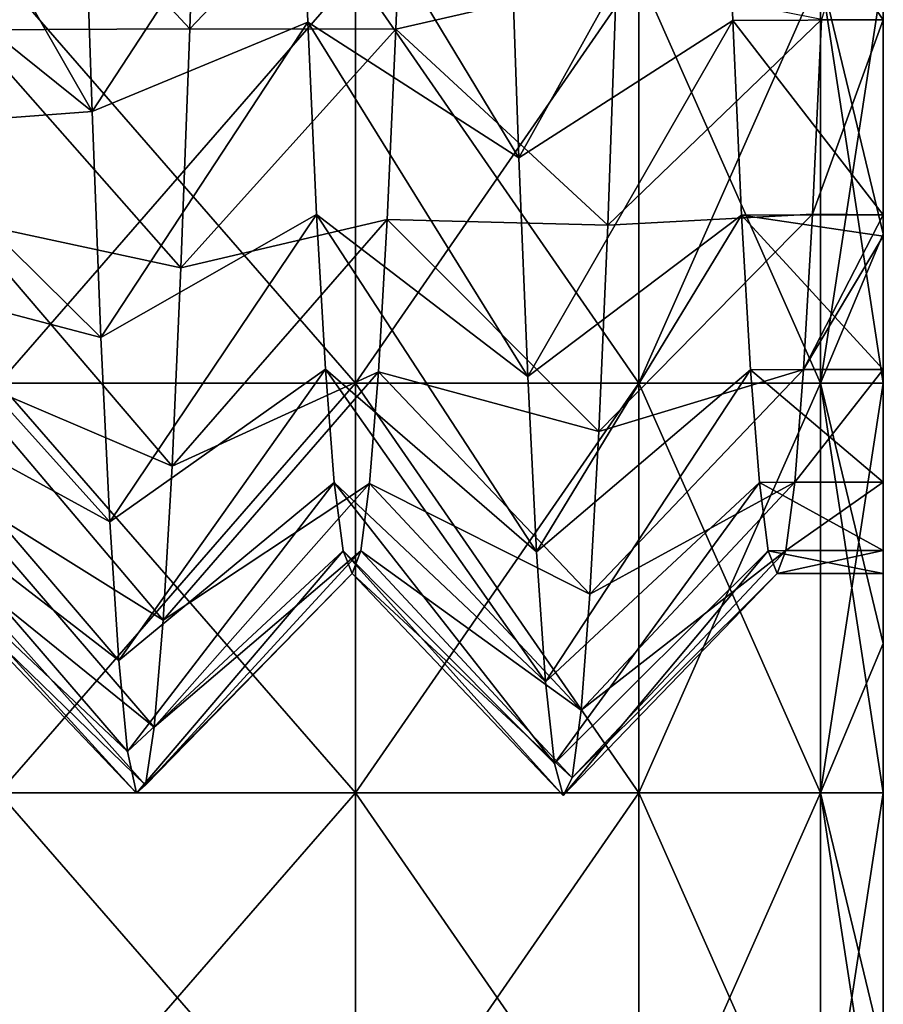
# Model space of a CAD drawing. Header units: inches. Extents: x -4.75 to 4.5, y 0 to 1.88.
# Tile 395 of 462: x 4.33 to 4.5, y 0.33 to 0.52. Entities that reach past the tile are written whole.
import ezdxf

# ---------------------------------------------------------------- set-up
doc = ezdxf.new("R2010")
doc.units = ezdxf.units.IN
doc.header["$LTSCALE"] = 101.851852
doc.header["$MEASUREMENT"] = 0
for name, color, linetype in [('3', 7, 'CONTINUOUS'), ('36', 7, 'CONTINUOUS'), ('37', 7, 'CONTINUOUS'), ('6', 7, 'CONTINUOUS'), ('78', 7, 'CONTINUOUS'), ('79', 7, 'CONTINUOUS')]:
    doc.layers.add(name, color=color, linetype=linetype)

msp = doc.modelspace()

# ---------------------------------------------------------------- linework, layer by layer
at = {"layer": '3', "color": 13, "linetype": 'Continuous', "true_color": 0xd67263}
for points in [[(4.4982, 0.56048, -0.92373), (4.4982, 0.56048, -0.84746), (4.4982, 0.4804, -0.92083), (4.4982, 0.56048, -0.92373)], [(4.4982, 0.5313, -1), (4.4982, 0.56048, -0.92373), (4.4982, 0.4804, -1), (4.4982, 0.5313, -1)], [(4.4982, 0.4804, -1), (4.4982, 0.56048, -0.92373), (4.4982, 0.4804, -0.92083), (4.4982, 0.4804, -1)], [(4.4982, 0.56048, -0.84746), (4.4982, 0.56048, -0.7712), (4.4982, 0.4804, -0.84166), (4.4982, 0.56048, -0.84746)], [(4.4982, 0.4804, -0.92083), (4.4982, 0.56048, -0.84746), (4.4982, 0.4804, -0.84166), (4.4982, 0.4804, -0.92083)], [(4.4982, 0.56048, -0.7712), (4.4982, 0.56048, -0.69493), (4.4982, 0.4804, -0.76249), (4.4982, 0.56048, -0.7712)], [(4.4982, 0.4804, -0.84166), (4.4982, 0.56048, -0.7712), (4.4982, 0.4804, -0.76249), (4.4982, 0.4804, -0.84166)], [(4.4982, 0.56048, -0.69493), (4.4982, 0.56048, -0.61866), (4.4982, 0.4804, -0.68332), (4.4982, 0.56048, -0.69493)], [(4.4982, 0.4804, -0.76249), (4.4982, 0.56048, -0.69493), (4.4982, 0.4804, -0.68332), (4.4982, 0.4804, -0.76249)], [(4.4982, 0.56048, -0.61866), (4.4982, 0.56048, -0.54239), (4.4982, 0.4804, -0.60415), (4.4982, 0.56048, -0.61866)], [(4.4982, 0.4804, -0.68332), (4.4982, 0.56048, -0.61866), (4.4982, 0.4804, -0.60415), (4.4982, 0.4804, -0.68332)], [(4.4982, 0.56048, -0.54239), (4.4982, 0.56048, -0.46612), (4.4982, 0.4804, -0.52498), (4.4982, 0.56048, -0.54239)], [(4.4982, 0.4804, -0.60415), (4.4982, 0.56048, -0.54239), (4.4982, 0.4804, -0.52498), (4.4982, 0.4804, -0.60415)], [(4.4982, 0.56048, -0.46612), (4.4982, 0.56048, -0.38986), (4.4982, 0.4804, -0.44581), (4.4982, 0.56048, -0.46612)], [(4.4982, 0.4804, -0.52498), (4.4982, 0.56048, -0.46612), (4.4982, 0.4804, -0.44581), (4.4982, 0.4804, -0.52498)], [(4.4982, 0.56048, -0.38986), (4.4982, 0.56048, -0.31359), (4.4982, 0.4804, -0.36664), (4.4982, 0.56048, -0.38986)], [(4.4982, 0.4804, -0.44581), (4.4982, 0.56048, -0.38986), (4.4982, 0.4804, -0.36664), (4.4982, 0.4804, -0.44581)], [(4.4982, 0.56048, -0.31359), (4.4982, 0.56002, -0.23767), (4.4982, 0.4804, -0.28747), (4.4982, 0.56048, -0.31359)], [(4.4982, 0.4804, -0.36664), (4.4982, 0.56048, -0.31359), (4.4982, 0.4804, -0.28747), (4.4982, 0.4804, -0.36664)], [(4.4982, 0.4804, 0.92239), (4.4982, 0.4804, 0.84478), (4.4982, 0.56048, 0.85352), (4.4982, 0.4804, 0.92239)], [(4.4982, 0.4804, 0.92239), (4.4982, 0.56048, 0.85352), (4.4982, 0.56048, 0.92676), (4.4982, 0.4804, 0.92239)], [(4.4982, 0.4804, 0.92239), (4.4982, 0.56048, 0.92676), (4.4982, 0.56048, 1), (4.4982, 0.4804, 0.92239)], [(4.4982, 0.4804, 0.92239), (4.4982, 0.56048, 1), (4.4982, 0.5313, 1), (4.4982, 0.4804, 0.92239)], [(4.4982, 0.4804, 0.84478), (4.4982, 0.4804, 0.76717), (4.4982, 0.56048, 0.78028), (4.4982, 0.4804, 0.84478)], [(4.4982, 0.4804, 0.84478), (4.4982, 0.56048, 0.78028), (4.4982, 0.56048, 0.85352), (4.4982, 0.4804, 0.84478)], [(4.4982, 0.4804, 0.76717), (4.4982, 0.4804, 0.68957), (4.4982, 0.56048, 0.70704), (4.4982, 0.4804, 0.76717)], [(4.4982, 0.4804, 0.76717), (4.4982, 0.56048, 0.70704), (4.4982, 0.56048, 0.78028), (4.4982, 0.4804, 0.76717)], [(4.4982, 0.4804, 0.68957), (4.4982, 0.4804, 0.61196), (4.4982, 0.56048, 0.6338), (4.4982, 0.4804, 0.68957)], [(4.4982, 0.4804, 0.68957), (4.4982, 0.56048, 0.6338), (4.4982, 0.56048, 0.70704), (4.4982, 0.4804, 0.68957)], [(4.4982, 0.4804, 0.61196), (4.4982, 0.4804, 0.53435), (4.4982, 0.56048, 0.56056), (4.4982, 0.4804, 0.61196)], [(4.4982, 0.4804, 0.61196), (4.4982, 0.56048, 0.56056), (4.4982, 0.56048, 0.6338), (4.4982, 0.4804, 0.61196)], [(4.4982, 0.4804, 0.53435), (4.4982, 0.56002, 0.48767), (4.4982, 0.56048, 0.56056), (4.4982, 0.4804, 0.53435)], [(4.4982, 0.4804, -0.28747), (4.4982, 0.56002, -0.23767), (4.4982, 0.4804, -0.2083), (4.4982, 0.4804, -0.28747)], [(4.4982, 0.4804, -0.2083), (4.4982, 0.56002, -0.23767), (4.4982, 0.52222, -0.19373), (4.4982, 0.4804, -0.2083)], [(4.4982, 0.4804, 0.53435), (4.4982, 0.4804, 0.45674), (4.4982, 0.56002, 0.48767), (4.4982, 0.4804, 0.53435)], [(4.4982, 0.56002, 0.48767), (4.4982, 0.4804, 0.45674), (4.4982, 0.52222, 0.44373), (4.4982, 0.56002, 0.48767)], [(4.4982, 0.4804, 1), (4.4982, 0.4804, 0.92239), (4.4982, 0.5313, 1), (4.4982, 0.4804, 1)], [(4.4982, 0.48412, -0.13667), (4.4982, 0.4804, -0.2083), (4.4982, 0.52222, -0.19373), (4.4982, 0.48412, -0.13667)], [(4.4982, 0.52222, 0.44373), (4.4982, 0.4804, 0.45674), (4.4982, 0.48412, 0.38667), (4.4982, 0.52222, 0.44373)], [(4.4982, 0.47995, -0.12932), (4.4982, 0.4804, -0.2083), (4.4982, 0.48412, -0.13667), (4.4982, 0.47995, -0.12932)], [(4.4982, 0.4804, 0.45674), (4.4982, 0.47995, 0.37932), (4.4982, 0.48412, 0.38667), (4.4982, 0.4804, 0.45674)], [(4.4982, 0.4804, -1), (4.4982, 0.4804, -0.92083), (4.4982, 0.45122, -1), (4.4982, 0.4804, -1)], [(4.4982, 0.4804, -0.92083), (4.4982, 0.4804, -0.84166), (4.4982, 0.40032, -0.84615), (4.4982, 0.4804, -0.92083)], [(4.4982, 0.45122, -1), (4.4982, 0.4804, -0.92083), (4.4982, 0.40032, -1), (4.4982, 0.45122, -1)], [(4.4982, 0.40032, -1), (4.4982, 0.4804, -0.92083), (4.4982, 0.40032, -0.92308), (4.4982, 0.40032, -1)], [(4.4982, 0.40032, -0.92308), (4.4982, 0.4804, -0.92083), (4.4982, 0.40032, -0.84615), (4.4982, 0.40032, -0.92308)], [(4.4982, 0.4804, -0.84166), (4.4982, 0.4804, -0.76249), (4.4982, 0.40032, -0.76923), (4.4982, 0.4804, -0.84166)], [(4.4982, 0.40032, -0.84615), (4.4982, 0.4804, -0.84166), (4.4982, 0.40032, -0.76923), (4.4982, 0.40032, -0.84615)], [(4.4982, 0.4804, -0.76249), (4.4982, 0.4804, -0.68332), (4.4982, 0.40032, -0.69231), (4.4982, 0.4804, -0.76249)], [(4.4982, 0.40032, -0.76923), (4.4982, 0.4804, -0.76249), (4.4982, 0.40032, -0.69231), (4.4982, 0.40032, -0.76923)], [(4.4982, 0.4804, -0.68332), (4.4982, 0.4804, -0.60415), (4.4982, 0.40032, -0.61538), (4.4982, 0.4804, -0.68332)], [(4.4982, 0.40032, -0.69231), (4.4982, 0.4804, -0.68332), (4.4982, 0.40032, -0.61538), (4.4982, 0.40032, -0.69231)], [(4.4982, 0.4804, -0.60415), (4.4982, 0.4804, -0.52498), (4.4982, 0.40032, -0.53846), (4.4982, 0.4804, -0.60415)], [(4.4982, 0.40032, -0.61538), (4.4982, 0.4804, -0.60415), (4.4982, 0.40032, -0.53846), (4.4982, 0.40032, -0.61538)], [(4.4982, 0.4804, -0.52498), (4.4982, 0.4804, -0.44581), (4.4982, 0.40032, -0.46154), (4.4982, 0.4804, -0.52498)], [(4.4982, 0.40032, -0.53846), (4.4982, 0.4804, -0.52498), (4.4982, 0.40032, -0.46154), (4.4982, 0.40032, -0.53846)], [(4.4982, 0.4804, -0.44581), (4.4982, 0.4804, -0.36664), (4.4982, 0.40032, -0.38462), (4.4982, 0.4804, -0.44581)], [(4.4982, 0.40032, -0.46154), (4.4982, 0.4804, -0.44581), (4.4982, 0.40032, -0.38462), (4.4982, 0.40032, -0.46154)], [(4.4982, 0.4804, -0.36664), (4.4982, 0.4804, -0.28747), (4.4982, 0.40032, -0.30769), (4.4982, 0.4804, -0.36664)], [(4.4982, 0.40032, -0.38462), (4.4982, 0.4804, -0.36664), (4.4982, 0.40032, -0.30769), (4.4982, 0.40032, -0.38462)], [(4.4982, 0.4804, -0.28747), (4.4982, 0.4804, -0.2083), (4.4982, 0.40032, -0.23077), (4.4982, 0.4804, -0.28747)], [(4.4982, 0.40032, -0.30769), (4.4982, 0.4804, -0.28747), (4.4982, 0.40032, -0.23077), (4.4982, 0.40032, -0.30769)], [(4.4982, 0.4804, -0.2083), (4.4982, 0.47995, -0.12932), (4.4982, 0.40032, -0.15385), (4.4982, 0.4804, -0.2083)], [(4.4982, 0.40032, -0.23077), (4.4982, 0.4804, -0.2083), (4.4982, 0.40032, -0.15385), (4.4982, 0.40032, -0.23077)], [(4.4982, 0.40032, 0.46154), (4.4982, 0.40032, 0.38462), (4.4982, 0.4804, 0.45674), (4.4982, 0.40032, 0.46154)], [(4.4982, 0.4804, 0.45674), (4.4982, 0.40032, 0.38462), (4.4982, 0.47995, 0.37932), (4.4982, 0.4804, 0.45674)], [(4.4982, 0.40032, 0.53846), (4.4982, 0.40032, 0.46154), (4.4982, 0.4804, 0.53435), (4.4982, 0.40032, 0.53846)], [(4.4982, 0.4804, 0.53435), (4.4982, 0.40032, 0.46154), (4.4982, 0.4804, 0.45674), (4.4982, 0.4804, 0.53435)], [(4.4982, 0.40032, 0.61538), (4.4982, 0.40032, 0.53846), (4.4982, 0.4804, 0.61196), (4.4982, 0.40032, 0.61538)], [(4.4982, 0.4804, 0.61196), (4.4982, 0.40032, 0.53846), (4.4982, 0.4804, 0.53435), (4.4982, 0.4804, 0.61196)], [(4.4982, 0.40032, 0.69231), (4.4982, 0.40032, 0.61538), (4.4982, 0.4804, 0.68957), (4.4982, 0.40032, 0.69231)], [(4.4982, 0.4804, 0.68957), (4.4982, 0.40032, 0.61538), (4.4982, 0.4804, 0.61196), (4.4982, 0.4804, 0.68957)], [(4.4982, 0.40032, 0.76923), (4.4982, 0.40032, 0.69231), (4.4982, 0.4804, 0.76717), (4.4982, 0.40032, 0.76923)], [(4.4982, 0.4804, 0.76717), (4.4982, 0.40032, 0.69231), (4.4982, 0.4804, 0.68957), (4.4982, 0.4804, 0.76717)], [(4.4982, 0.40032, 0.84615), (4.4982, 0.40032, 0.76923), (4.4982, 0.4804, 0.84478), (4.4982, 0.40032, 0.84615)], [(4.4982, 0.4804, 0.84478), (4.4982, 0.40032, 0.76923), (4.4982, 0.4804, 0.76717), (4.4982, 0.4804, 0.84478)], [(4.4982, 0.40032, 0.92308), (4.4982, 0.40032, 0.84615), (4.4982, 0.4804, 0.92239), (4.4982, 0.40032, 0.92308)], [(4.4982, 0.4804, 0.92239), (4.4982, 0.40032, 0.84615), (4.4982, 0.4804, 0.84478), (4.4982, 0.4804, 0.92239)], [(4.4982, 0.45122, 1), (4.4982, 0.40032, 0.92308), (4.4982, 0.4804, 1), (4.4982, 0.45122, 1)], [(4.4982, 0.4804, 1), (4.4982, 0.40032, 0.92308), (4.4982, 0.4804, 0.92239), (4.4982, 0.4804, 1)], [(4.4982, 0.40032, -0.15385), (4.4982, 0.47995, -0.12932), (4.4982, 0.40032, -0.07692), (4.4982, 0.40032, -0.15385)], [(4.4982, 0.40032, -0.07692), (4.4982, 0.47995, -0.12932), (4.4982, 0.4539, -0.07541), (4.4982, 0.40032, -0.07692)], [(4.4982, 0.40032, 0.38462), (4.4982, 0.40032, 0.30769), (4.4982, 0.47995, 0.37932), (4.4982, 0.40032, 0.38462)], [(4.4982, 0.47995, 0.37932), (4.4982, 0.40032, 0.30769), (4.4982, 0.4539, 0.32541), (4.4982, 0.47995, 0.37932)], [(4.4982, 0.43182, -0.0104), (4.4982, 0.40032, -0.07692), (4.4982, 0.4539, -0.07541), (4.4982, 0.43182, -0.0104)], [(4.4982, 0.4539, 0.32541), (4.4982, 0.40032, 0.30769), (4.4982, 0.43182, 0.2604), (4.4982, 0.4539, 0.32541)], [(4.4982, 0.40032, 1), (4.4982, 0.40032, 0.92308), (4.4982, 0.45122, 1), (4.4982, 0.40032, 1)], [(4.4982, 0.40032), (4.4982, 0.40032, -0.07692), (4.4982, 0.43182, -0.0104), (4.4982, 0.40032)], [(4.4982, 0.41851, 0.05663), (4.4982, 0.40032), (4.4982, 0.43182, -0.0104), (4.4982, 0.41851, 0.05663)], [(4.4982, 0.40032, 0.30769), (4.4982, 0.40032, 0.23077), (4.4982, 0.43182, 0.2604), (4.4982, 0.40032, 0.30769)], [(4.4982, 0.43182, 0.2604), (4.4982, 0.40032, 0.23077), (4.4982, 0.41851, 0.19337), (4.4982, 0.43182, 0.2604)], [(4.4982, 0.40032, 0.07692), (4.4982, 0.40032), (4.4982, 0.41851, 0.05663), (4.4982, 0.40032, 0.07692)], [(4.4982, 0.414, 0.125), (4.4982, 0.40032, 0.07692), (4.4982, 0.41851, 0.05663), (4.4982, 0.414, 0.125)], [(4.4982, 0.40032, 0.23077), (4.4982, 0.40032, 0.15385), (4.4982, 0.41851, 0.19337), (4.4982, 0.40032, 0.23077)], [(4.4982, 0.41851, 0.19337), (4.4982, 0.40032, 0.15385), (4.4982, 0.414, 0.125), (4.4982, 0.41851, 0.19337)], [(4.4982, 0.40032, 0.15385), (4.4982, 0.40032, 0.07692), (4.4982, 0.414, 0.125), (4.4982, 0.40032, 0.15385)], [(4.4982, 0.40032, -1), (4.4982, 0.40032, -0.92308), (4.4982, 0.37114, -1), (4.4982, 0.40032, -1)], [(4.4982, 0.40032, -0.92308), (4.4982, 0.40032, -0.84615), (4.4982, 0.32024, -0.92308), (4.4982, 0.40032, -0.92308)], [(4.4982, 0.37114, -1), (4.4982, 0.40032, -0.92308), (4.4982, 0.32024, -1), (4.4982, 0.37114, -1)], [(4.4982, 0.32024, -1), (4.4982, 0.40032, -0.92308), (4.4982, 0.32024, -0.92308), (4.4982, 0.32024, -1)], [(4.4982, 0.40032, -0.84615), (4.4982, 0.40032, -0.76923), (4.4982, 0.32024, -0.84615), (4.4982, 0.40032, -0.84615)], [(4.4982, 0.32024, -0.92308), (4.4982, 0.40032, -0.84615), (4.4982, 0.32024, -0.84615), (4.4982, 0.32024, -0.92308)], [(4.4982, 0.40032, -0.76923), (4.4982, 0.40032, -0.69231), (4.4982, 0.32024, -0.76923), (4.4982, 0.40032, -0.76923)], [(4.4982, 0.32024, -0.84615), (4.4982, 0.40032, -0.76923), (4.4982, 0.32024, -0.76923), (4.4982, 0.32024, -0.84615)], [(4.4982, 0.40032, -0.69231), (4.4982, 0.40032, -0.61538), (4.4982, 0.32024, -0.69231), (4.4982, 0.40032, -0.69231)], [(4.4982, 0.32024, -0.76923), (4.4982, 0.40032, -0.69231), (4.4982, 0.32024, -0.69231), (4.4982, 0.32024, -0.76923)], [(4.4982, 0.40032, -0.61538), (4.4982, 0.40032, -0.53846), (4.4982, 0.32024, -0.61538), (4.4982, 0.40032, -0.61538)], [(4.4982, 0.32024, -0.69231), (4.4982, 0.40032, -0.61538), (4.4982, 0.32024, -0.61538), (4.4982, 0.32024, -0.69231)], [(4.4982, 0.40032, -0.53846), (4.4982, 0.40032, -0.46154), (4.4982, 0.32024, -0.53846), (4.4982, 0.40032, -0.53846)], [(4.4982, 0.32024, -0.61538), (4.4982, 0.40032, -0.53846), (4.4982, 0.32024, -0.53846), (4.4982, 0.32024, -0.61538)], [(4.4982, 0.40032, -0.46154), (4.4982, 0.40032, -0.38462), (4.4982, 0.32024, -0.46154), (4.4982, 0.40032, -0.46154)], [(4.4982, 0.32024, -0.53846), (4.4982, 0.40032, -0.46154), (4.4982, 0.32024, -0.46154), (4.4982, 0.32024, -0.53846)], [(4.4982, 0.40032, -0.38462), (4.4982, 0.40032, -0.30769), (4.4982, 0.32024, -0.38462), (4.4982, 0.40032, -0.38462)], [(4.4982, 0.32024, -0.46154), (4.4982, 0.40032, -0.38462), (4.4982, 0.32024, -0.38462), (4.4982, 0.32024, -0.46154)], [(4.4982, 0.40032, -0.30769), (4.4982, 0.40032, -0.23077), (4.4982, 0.32024, -0.30769), (4.4982, 0.40032, -0.30769)], [(4.4982, 0.32024, -0.38462), (4.4982, 0.40032, -0.30769), (4.4982, 0.32024, -0.30769), (4.4982, 0.32024, -0.38462)], [(4.4982, 0.40032, -0.23077), (4.4982, 0.40032, -0.15385), (4.4982, 0.32024, -0.23077), (4.4982, 0.40032, -0.23077)], [(4.4982, 0.32024, -0.30769), (4.4982, 0.40032, -0.23077), (4.4982, 0.32024, -0.23077), (4.4982, 0.32024, -0.30769)], [(4.4982, 0.40032, -0.15385), (4.4982, 0.40032, -0.07692), (4.4982, 0.32024, -0.15385), (4.4982, 0.40032, -0.15385)], [(4.4982, 0.32024, -0.23077), (4.4982, 0.40032, -0.15385), (4.4982, 0.32024, -0.15385), (4.4982, 0.32024, -0.23077)], [(4.4982, 0.40032, -0.07692), (4.4982, 0.40032), (4.4982, 0.32024, -0.07692), (4.4982, 0.40032, -0.07692)], [(4.4982, 0.32024, -0.15385), (4.4982, 0.40032, -0.07692), (4.4982, 0.32024, -0.07692), (4.4982, 0.32024, -0.15385)], [(4.4982, 0.40032), (4.4982, 0.40032, 0.07692), (4.4982, 0.32024), (4.4982, 0.40032)], [(4.4982, 0.32024, -0.07692), (4.4982, 0.40032), (4.4982, 0.32024), (4.4982, 0.32024, -0.07692)], [(4.4982, 0.40032, 0.07692), (4.4982, 0.40032, 0.15385), (4.4982, 0.32024, 0.07692), (4.4982, 0.40032, 0.07692)], [(4.4982, 0.32024), (4.4982, 0.40032, 0.07692), (4.4982, 0.32024, 0.07692), (4.4982, 0.32024)], [(4.4982, 0.40032, 0.15385), (4.4982, 0.40032, 0.23077), (4.4982, 0.32024, 0.15385), (4.4982, 0.40032, 0.15385)], [(4.4982, 0.32024, 0.07692), (4.4982, 0.40032, 0.15385), (4.4982, 0.32024, 0.15385), (4.4982, 0.32024, 0.07692)], [(4.4982, 0.40032, 0.23077), (4.4982, 0.40032, 0.30769), (4.4982, 0.32024, 0.23077), (4.4982, 0.40032, 0.23077)], [(4.4982, 0.32024, 0.15385), (4.4982, 0.40032, 0.23077), (4.4982, 0.32024, 0.23077), (4.4982, 0.32024, 0.15385)], [(4.4982, 0.40032, 0.30769), (4.4982, 0.40032, 0.38462), (4.4982, 0.32024, 0.30769), (4.4982, 0.40032, 0.30769)], [(4.4982, 0.32024, 0.23077), (4.4982, 0.40032, 0.30769), (4.4982, 0.32024, 0.30769), (4.4982, 0.32024, 0.23077)], [(4.4982, 0.40032, 0.38462), (4.4982, 0.40032, 0.46154), (4.4982, 0.32024, 0.38462), (4.4982, 0.40032, 0.38462)], [(4.4982, 0.32024, 0.30769), (4.4982, 0.40032, 0.38462), (4.4982, 0.32024, 0.38462), (4.4982, 0.32024, 0.30769)], [(4.4982, 0.40032, 0.46154), (4.4982, 0.40032, 0.53846), (4.4982, 0.32024, 0.46154), (4.4982, 0.40032, 0.46154)], [(4.4982, 0.32024, 0.38462), (4.4982, 0.40032, 0.46154), (4.4982, 0.32024, 0.46154), (4.4982, 0.32024, 0.38462)], [(4.4982, 0.40032, 0.53846), (4.4982, 0.40032, 0.61538), (4.4982, 0.32024, 0.53846), (4.4982, 0.40032, 0.53846)], [(4.4982, 0.32024, 0.46154), (4.4982, 0.40032, 0.53846), (4.4982, 0.32024, 0.53846), (4.4982, 0.32024, 0.46154)], [(4.4982, 0.40032, 0.61538), (4.4982, 0.40032, 0.69231), (4.4982, 0.32024, 0.61538), (4.4982, 0.40032, 0.61538)], [(4.4982, 0.32024, 0.53846), (4.4982, 0.40032, 0.61538), (4.4982, 0.32024, 0.61538), (4.4982, 0.32024, 0.53846)], [(4.4982, 0.40032, 0.69231), (4.4982, 0.40032, 0.76923), (4.4982, 0.32024, 0.69231), (4.4982, 0.40032, 0.69231)], [(4.4982, 0.32024, 0.61538), (4.4982, 0.40032, 0.69231), (4.4982, 0.32024, 0.69231), (4.4982, 0.32024, 0.61538)], [(4.4982, 0.40032, 0.76923), (4.4982, 0.40032, 0.84615), (4.4982, 0.32024, 0.76923), (4.4982, 0.40032, 0.76923)], [(4.4982, 0.32024, 0.69231), (4.4982, 0.40032, 0.76923), (4.4982, 0.32024, 0.76923), (4.4982, 0.32024, 0.69231)], [(4.4982, 0.40032, 0.84615), (4.4982, 0.40032, 0.92308), (4.4982, 0.32024, 0.84615), (4.4982, 0.40032, 0.84615)], [(4.4982, 0.32024, 0.76923), (4.4982, 0.40032, 0.84615), (4.4982, 0.32024, 0.84615), (4.4982, 0.32024, 0.76923)], [(4.4982, 0.40032, 0.92308), (4.4982, 0.40032, 1), (4.4982, 0.32024, 0.92308), (4.4982, 0.40032, 0.92308)], [(4.4982, 0.32024, 0.84615), (4.4982, 0.40032, 0.92308), (4.4982, 0.32024, 0.92308), (4.4982, 0.32024, 0.84615)], [(4.4982, 0.32024, 0.92308), (4.4982, 0.40032, 1), (4.4982, 0.37114, 1), (4.4982, 0.32024, 0.92308)], [(4.4982, 0.32024, 1), (4.4982, 0.32024, 0.92308), (4.4982, 0.37114, 1), (4.4982, 0.32024, 1)]]:
    msp.add_3dface(points, dxfattribs=at)
at = {"layer": '36', "color": 13, "linetype": 'Continuous', "true_color": 0xd67263}
for points in [[(4.39514, 0.5313, 1.20225), (4.32545, 0.5313, 1.23776), (4.39514, 0.45122, 1.20225), (4.39514, 0.5313, 1.20225)], [(4.39514, 0.45122, 1.20225), (4.32545, 0.5313, 1.23776), (4.32545, 0.45122, 1.23776), (4.39514, 0.45122, 1.20225)], [(4.45045, 0.5313, 1.14695), (4.39514, 0.5313, 1.20225), (4.45045, 0.45122, 1.14695), (4.45045, 0.5313, 1.14695)], [(4.45045, 0.45122, 1.14695), (4.39514, 0.5313, 1.20225), (4.39514, 0.45122, 1.20225), (4.45045, 0.45122, 1.14695)], [(4.48596, 0.5313, 1.07725), (4.45045, 0.5313, 1.14695), (4.48596, 0.45122, 1.07725), (4.48596, 0.5313, 1.07725)], [(4.48596, 0.45122, 1.07725), (4.45045, 0.5313, 1.14695), (4.45045, 0.45122, 1.14695), (4.48596, 0.45122, 1.07725)], [(4.4982, 0.45122, 1), (4.4982, 0.4804, 1), (4.48596, 0.5313, 1.07725), (4.4982, 0.45122, 1)], [(4.4982, 0.45122, 1), (4.48596, 0.5313, 1.07725), (4.48596, 0.45122, 1.07725), (4.4982, 0.45122, 1)], [(4.4982, 0.4804, 1), (4.4982, 0.5313, 1), (4.48596, 0.5313, 1.07725), (4.4982, 0.4804, 1)], [(4.39514, 0.45122, 1.20225), (4.32545, 0.45122, 1.23776), (4.39514, 0.37114, 1.20225), (4.39514, 0.45122, 1.20225)], [(4.39514, 0.37114, 1.20225), (4.32545, 0.45122, 1.23776), (4.32545, 0.37114, 1.23776), (4.39514, 0.37114, 1.20225)], [(4.45045, 0.45122, 1.14695), (4.39514, 0.45122, 1.20225), (4.45045, 0.37114, 1.14695), (4.45045, 0.45122, 1.14695)], [(4.45045, 0.37114, 1.14695), (4.39514, 0.45122, 1.20225), (4.39514, 0.37114, 1.20225), (4.45045, 0.37114, 1.14695)], [(4.48596, 0.45122, 1.07725), (4.45045, 0.45122, 1.14695), (4.48596, 0.37114, 1.07725), (4.48596, 0.45122, 1.07725)], [(4.48596, 0.37114, 1.07725), (4.45045, 0.45122, 1.14695), (4.45045, 0.37114, 1.14695), (4.48596, 0.37114, 1.07725)], [(4.4982, 0.40032, 1), (4.4982, 0.45122, 1), (4.48596, 0.45122, 1.07725), (4.4982, 0.40032, 1)], [(4.4982, 0.37114, 1), (4.4982, 0.40032, 1), (4.48596, 0.45122, 1.07725), (4.4982, 0.37114, 1)], [(4.4982, 0.37114, 1), (4.48596, 0.45122, 1.07725), (4.48596, 0.37114, 1.07725), (4.4982, 0.37114, 1)], [(4.39514, 0.37114, 1.20225), (4.32545, 0.37114, 1.23776), (4.39514, 0.29106, 1.20225), (4.39514, 0.37114, 1.20225)], [(4.39514, 0.29106, 1.20225), (4.32545, 0.37114, 1.23776), (4.32545, 0.29106, 1.23776), (4.39514, 0.29106, 1.20225)], [(4.45045, 0.37114, 1.14695), (4.39514, 0.37114, 1.20225), (4.45045, 0.29106, 1.14695), (4.45045, 0.37114, 1.14695)], [(4.45045, 0.29106, 1.14695), (4.39514, 0.37114, 1.20225), (4.39514, 0.29106, 1.20225), (4.45045, 0.29106, 1.14695)], [(4.48596, 0.37114, 1.07725), (4.45045, 0.37114, 1.14695), (4.48596, 0.29106, 1.07725), (4.48596, 0.37114, 1.07725)], [(4.48596, 0.29106, 1.07725), (4.45045, 0.37114, 1.14695), (4.45045, 0.29106, 1.14695), (4.48596, 0.29106, 1.07725)], [(4.4982, 0.32024, 1), (4.4982, 0.37114, 1), (4.48596, 0.37114, 1.07725), (4.4982, 0.32024, 1)], [(4.4982, 0.29106, 1), (4.4982, 0.32024, 1), (4.48596, 0.37114, 1.07725), (4.4982, 0.29106, 1)], [(4.4982, 0.29106, 1), (4.48596, 0.37114, 1.07725), (4.48596, 0.29106, 1.07725), (4.4982, 0.29106, 1)]]:
    msp.add_3dface(points, dxfattribs=at)
at = {"layer": '37', "color": 13, "linetype": 'Continuous', "true_color": 0xd67263}
for points in [[(4.32545, 0.5313, -1.23776), (4.39514, 0.5313, -1.20225), (4.32545, 0.45122, -1.23776), (4.32545, 0.5313, -1.23776)], [(4.32545, 0.45122, -1.23776), (4.39514, 0.5313, -1.20225), (4.39514, 0.45122, -1.20225), (4.32545, 0.45122, -1.23776)], [(4.39514, 0.5313, -1.20225), (4.45045, 0.5313, -1.14695), (4.39514, 0.45122, -1.20225), (4.39514, 0.5313, -1.20225)], [(4.39514, 0.45122, -1.20225), (4.45045, 0.5313, -1.14695), (4.45045, 0.45122, -1.14695), (4.39514, 0.45122, -1.20225)], [(4.45045, 0.5313, -1.14695), (4.48596, 0.5313, -1.07725), (4.45045, 0.45122, -1.14695), (4.45045, 0.5313, -1.14695)], [(4.45045, 0.45122, -1.14695), (4.48596, 0.5313, -1.07725), (4.48596, 0.45122, -1.07725), (4.45045, 0.45122, -1.14695)], [(4.4982, 0.5313, -1), (4.4982, 0.4804, -1), (4.48596, 0.45122, -1.07725), (4.4982, 0.5313, -1)], [(4.48596, 0.5313, -1.07725), (4.4982, 0.5313, -1), (4.48596, 0.45122, -1.07725), (4.48596, 0.5313, -1.07725)], [(4.4982, 0.4804, -1), (4.4982, 0.45122, -1), (4.48596, 0.45122, -1.07725), (4.4982, 0.4804, -1)], [(4.32545, 0.45122, -1.23776), (4.39514, 0.45122, -1.20225), (4.32545, 0.37114, -1.23776), (4.32545, 0.45122, -1.23776)], [(4.32545, 0.37114, -1.23776), (4.39514, 0.45122, -1.20225), (4.39514, 0.37114, -1.20225), (4.32545, 0.37114, -1.23776)], [(4.39514, 0.45122, -1.20225), (4.45045, 0.45122, -1.14695), (4.39514, 0.37114, -1.20225), (4.39514, 0.45122, -1.20225)], [(4.39514, 0.37114, -1.20225), (4.45045, 0.45122, -1.14695), (4.45045, 0.37114, -1.14695), (4.39514, 0.37114, -1.20225)], [(4.45045, 0.45122, -1.14695), (4.48596, 0.45122, -1.07725), (4.45045, 0.37114, -1.14695), (4.45045, 0.45122, -1.14695)], [(4.45045, 0.37114, -1.14695), (4.48596, 0.45122, -1.07725), (4.48596, 0.37114, -1.07725), (4.45045, 0.37114, -1.14695)], [(4.4982, 0.45122, -1), (4.4982, 0.40032, -1), (4.48596, 0.37114, -1.07725), (4.4982, 0.45122, -1)], [(4.48596, 0.45122, -1.07725), (4.4982, 0.45122, -1), (4.48596, 0.37114, -1.07725), (4.48596, 0.45122, -1.07725)], [(4.4982, 0.40032, -1), (4.4982, 0.37114, -1), (4.48596, 0.37114, -1.07725), (4.4982, 0.40032, -1)], [(4.32545, 0.37114, -1.23776), (4.39514, 0.37114, -1.20225), (4.32545, 0.29106, -1.23776), (4.32545, 0.37114, -1.23776)], [(4.32545, 0.29106, -1.23776), (4.39514, 0.37114, -1.20225), (4.39514, 0.29106, -1.20225), (4.32545, 0.29106, -1.23776)], [(4.39514, 0.37114, -1.20225), (4.45045, 0.37114, -1.14695), (4.39514, 0.29106, -1.20225), (4.39514, 0.37114, -1.20225)], [(4.39514, 0.29106, -1.20225), (4.45045, 0.37114, -1.14695), (4.45045, 0.29106, -1.14695), (4.39514, 0.29106, -1.20225)], [(4.45045, 0.37114, -1.14695), (4.48596, 0.37114, -1.07725), (4.45045, 0.29106, -1.14695), (4.45045, 0.37114, -1.14695)], [(4.45045, 0.29106, -1.14695), (4.48596, 0.37114, -1.07725), (4.48596, 0.29106, -1.07725), (4.45045, 0.29106, -1.14695)], [(4.4982, 0.37114, -1), (4.4982, 0.32024, -1), (4.48596, 0.29106, -1.07725), (4.4982, 0.37114, -1)], [(4.48596, 0.37114, -1.07725), (4.4982, 0.37114, -1), (4.48596, 0.29106, -1.07725), (4.48596, 0.37114, -1.07725)]]:
    msp.add_3dface(points, dxfattribs=at)
at = {"layer": '6', "color": 13, "linetype": 'Continuous', "true_color": 0xd67263}
for points in [[(4.4982, 0.56002, 0.48767), (4.4982, 0.52222, 0.44373), (4.46707, 0.56724, 0.49508), (4.4982, 0.56002, 0.48767)], [(4.46707, 0.56724, 0.49508), (4.4982, 0.52222, 0.44373), (4.4688, 0.5221, 0.44358), (4.46707, 0.56724, 0.49508)], [(4.4982, 0.52222, -0.19373), (4.4982, 0.56002, -0.23767), (4.4861, 0.52224, -0.19377), (4.4982, 0.52222, -0.19373)], [(4.4982, 0.52222, 0.44373), (4.4982, 0.48412, 0.38667), (4.4688, 0.5221, 0.44358), (4.4982, 0.52222, 0.44373)], [(4.4688, 0.5221, 0.44358), (4.4982, 0.48412, 0.38667), (4.47053, 0.48406, 0.38663), (4.4688, 0.5221, 0.44358)], [(4.48437, 0.4842, -0.13685), (4.4982, 0.52222, -0.19373), (4.4861, 0.52224, -0.19377), (4.48437, 0.4842, -0.13685)], [(4.4982, 0.48412, -0.13667), (4.4982, 0.52222, -0.19373), (4.48437, 0.4842, -0.13685), (4.4982, 0.48412, -0.13667)], [(4.4982, 0.48412, 0.38667), (4.4982, 0.47995, 0.37932), (4.47053, 0.48406, 0.38663), (4.4982, 0.48412, 0.38667)], [(4.4982, 0.47995, 0.37932), (4.4982, 0.4539, 0.32541), (4.47053, 0.48406, 0.38663), (4.4982, 0.47995, 0.37932)], [(4.47053, 0.48406, 0.38663), (4.4982, 0.4539, 0.32541), (4.47226, 0.45379, 0.32519), (4.47053, 0.48406, 0.38663)], [(4.48264, 0.4539, -0.07546), (4.4982, 0.48412, -0.13667), (4.48437, 0.4842, -0.13685), (4.48264, 0.4539, -0.07546)], [(4.4982, 0.47995, -0.12932), (4.4982, 0.48412, -0.13667), (4.48264, 0.4539, -0.07546), (4.4982, 0.47995, -0.12932)], [(4.4982, 0.4539, -0.07541), (4.4982, 0.47995, -0.12932), (4.48264, 0.4539, -0.07546), (4.4982, 0.4539, -0.07541)], [(4.4982, 0.4539, 0.32541), (4.4982, 0.43182, 0.2604), (4.47226, 0.45379, 0.32519), (4.4982, 0.4539, 0.32541)], [(4.47226, 0.45379, 0.32519), (4.4982, 0.43182, 0.2604), (4.47399, 0.43179, 0.26032), (4.47226, 0.45379, 0.32519)], [(4.4982, 0.43182, -0.0104), (4.4982, 0.4539, -0.07541), (4.48091, 0.43188, -0.01064), (4.4982, 0.43182, -0.0104)], [(4.48091, 0.43188, -0.01064), (4.4982, 0.4539, -0.07541), (4.48264, 0.4539, -0.07546), (4.48091, 0.43188, -0.01064)], [(4.4982, 0.43182, 0.2604), (4.4982, 0.41851, 0.19337), (4.47399, 0.43179, 0.26032), (4.4982, 0.43182, 0.2604)], [(4.47399, 0.43179, 0.26032), (4.4982, 0.41851, 0.19337), (4.47572, 0.41845, 0.19314), (4.47399, 0.43179, 0.26032)], [(4.47918, 0.4185, 0.05649), (4.4982, 0.43182, -0.0104), (4.48091, 0.43188, -0.01064), (4.47918, 0.4185, 0.05649)], [(4.4982, 0.41851, 0.05663), (4.4982, 0.43182, -0.0104), (4.47918, 0.4185, 0.05649), (4.4982, 0.41851, 0.05663)], [(4.4982, 0.41851, 0.19337), (4.4982, 0.414, 0.125), (4.47572, 0.41845, 0.19314), (4.4982, 0.41851, 0.19337)], [(4.47572, 0.41845, 0.19314), (4.4982, 0.414, 0.125), (4.47745, 0.414, 0.1248), (4.47572, 0.41845, 0.19314)], [(4.4982, 0.414, 0.125), (4.4982, 0.41851, 0.05663), (4.47745, 0.414, 0.1248), (4.4982, 0.414, 0.125)], [(4.47745, 0.414, 0.1248), (4.4982, 0.41851, 0.05663), (4.47918, 0.4185, 0.05649), (4.47745, 0.414, 0.1248)]]:
    msp.add_3dface(points, dxfattribs=at)
at = {"layer": '78', "color": 13, "linetype": 'Continuous', "true_color": 0xd67263}
for points in [[(4.34195, 0.55598, 0.54444), (4.34368, 0.5043, 0.49083), (4.30065, 0.57946, 0.50692), (4.34195, 0.55598, 0.54444)], [(4.30065, 0.57946, 0.50692), (4.34368, 0.5043, 0.49083), (4.30218, 0.53768, 0.46293), (4.30065, 0.57946, 0.50692)], [(4.36278, 0.52047, -0.25916), (4.36452, 0.57441, -0.31049), (4.32172, 0.56453, -0.24235), (4.36278, 0.52047, -0.25916)], [(4.42528, 0.54552, 0.53468), (4.42702, 0.49521, 0.47978), (4.38411, 0.56617, 0.49401), (4.42528, 0.54552, 0.53468)], [(4.38411, 0.56617, 0.49401), (4.42702, 0.49521, 0.47978), (4.38582, 0.52173, 0.44309), (4.38411, 0.56617, 0.49401)], [(4.32001, 0.52027, -0.19118), (4.36278, 0.52047, -0.25916), (4.32172, 0.56453, -0.24235), (4.32001, 0.52027, -0.19118)], [(4.40302, 0.52041, -0.19137), (4.44611, 0.5303, -0.26956), (4.40473, 0.56464, -0.24246), (4.40302, 0.52041, -0.19137)], [(4.30218, 0.53768, 0.46293), (4.34368, 0.5043, 0.49083), (4.30371, 0.50132, 0.41448), (4.30218, 0.53768, 0.46293)], [(4.44438, 0.4821, -0.21279), (4.44611, 0.5303, -0.26956), (4.40302, 0.52041, -0.19137), (4.44438, 0.4821, -0.21279)], [(4.42702, 0.49521, 0.47978), (4.42875, 0.45253, 0.41876), (4.38582, 0.52173, 0.44309), (4.42702, 0.49521, 0.47978)], [(4.38582, 0.52173, 0.44309), (4.42875, 0.45253, 0.41876), (4.38753, 0.48417, 0.38681), (4.38582, 0.52173, 0.44309)], [(4.3183, 0.48295, -0.13469), (4.36104, 0.47373, -0.20119), (4.32001, 0.52027, -0.19118), (4.3183, 0.48295, -0.13469)], [(4.36104, 0.47373, -0.20119), (4.36278, 0.52047, -0.25916), (4.32001, 0.52027, -0.19118), (4.36104, 0.47373, -0.20119)], [(4.40132, 0.48319, -0.1351), (4.44438, 0.4821, -0.21279), (4.40302, 0.52041, -0.19137), (4.40132, 0.48319, -0.1351)], [(4.34368, 0.5043, 0.49083), (4.34542, 0.4601, 0.4309), (4.30371, 0.50132, 0.41448), (4.34368, 0.5043, 0.49083)], [(4.30371, 0.50132, 0.41448), (4.34542, 0.4601, 0.4309), (4.30524, 0.47069, 0.36193), (4.30371, 0.50132, 0.41448)], [(4.42875, 0.45253, 0.41876), (4.43049, 0.41822, 0.35268), (4.38753, 0.48417, 0.38681), (4.42875, 0.45253, 0.41876)], [(4.38753, 0.48417, 0.38681), (4.43049, 0.41822, 0.35268), (4.38925, 0.45396, 0.3256), (4.38753, 0.48417, 0.38681)], [(4.3996, 0.45339, -0.07422), (4.44264, 0.44176, -0.1502), (4.40132, 0.48319, -0.1351), (4.3996, 0.45339, -0.07422)], [(4.44264, 0.44176, -0.1502), (4.44438, 0.4821, -0.21279), (4.40132, 0.48319, -0.1351), (4.44264, 0.44176, -0.1502)], [(4.31659, 0.45321, -0.07378), (4.35931, 0.43498, -0.1376), (4.3183, 0.48295, -0.13469), (4.31659, 0.45321, -0.07378)], [(4.35931, 0.43498, -0.1376), (4.36104, 0.47373, -0.20119), (4.3183, 0.48295, -0.13469), (4.35931, 0.43498, -0.1376)], [(4.34542, 0.4601, 0.4309), (4.34715, 0.42413, 0.3657), (4.30524, 0.47069, 0.36193), (4.34542, 0.4601, 0.4309)], [(4.30524, 0.47069, 0.36193), (4.34715, 0.42413, 0.3657), (4.30679, 0.44617, 0.30568), (4.30524, 0.47069, 0.36193)], [(4.31488, 0.43155, -0.00941), (4.35757, 0.4049, -0.06949), (4.31659, 0.45321, -0.07378), (4.31488, 0.43155, -0.00941)], [(4.35757, 0.4049, -0.06949), (4.35931, 0.43498, -0.1376), (4.31659, 0.45321, -0.07378), (4.35757, 0.4049, -0.06949)], [(4.43049, 0.41822, 0.35268), (4.43222, 0.39286, 0.28266), (4.38925, 0.45396, 0.3256), (4.43049, 0.41822, 0.35268)], [(4.38925, 0.45396, 0.3256), (4.43222, 0.39286, 0.28266), (4.39099, 0.43179, 0.2603), (4.38925, 0.45396, 0.3256)], [(4.39788, 0.4316, -0.00961), (4.4409, 0.40998, -0.08286), (4.3996, 0.45339, -0.07422), (4.39788, 0.4316, -0.00961)], [(4.4409, 0.40998, -0.08286), (4.44264, 0.44176, -0.1502), (4.3996, 0.45339, -0.07422), (4.4409, 0.40998, -0.08286)], [(4.34715, 0.42413, 0.3657), (4.34889, 0.39701, 0.29635), (4.30679, 0.44617, 0.30568), (4.34715, 0.42413, 0.3657)], [(4.30679, 0.44617, 0.30568), (4.34889, 0.39701, 0.29635), (4.30835, 0.42829, 0.24649), (4.30679, 0.44617, 0.30568)], [(4.31316, 0.41841, 0.05722), (4.35584, 0.384, 0.00199), (4.31488, 0.43155, -0.00941), (4.31316, 0.41841, 0.05722)], [(4.35584, 0.384, 0.00199), (4.35757, 0.4049, -0.06949), (4.31488, 0.43155, -0.00941), (4.35584, 0.384, 0.00199)], [(4.43222, 0.39286, 0.28266), (4.43396, 0.3769, 0.20993), (4.39099, 0.43179, 0.2603), (4.43222, 0.39286, 0.28266)], [(4.39099, 0.43179, 0.2603), (4.43396, 0.3769, 0.20993), (4.39272, 0.41844, 0.19307), (4.39099, 0.43179, 0.2603)], [(4.39616, 0.41841, 0.05716), (4.43917, 0.38728, -0.01194), (4.39788, 0.4316, -0.00961), (4.39616, 0.41841, 0.05716)], [(4.43917, 0.38728, -0.01194), (4.4409, 0.40998, -0.08286), (4.39788, 0.4316, -0.00961), (4.43917, 0.38728, -0.01194)], [(4.34889, 0.39701, 0.29635), (4.35063, 0.37922, 0.22405), (4.30835, 0.42829, 0.24649), (4.34889, 0.39701, 0.29635)], [(4.30835, 0.42829, 0.24649), (4.35063, 0.37922, 0.22405), (4.3099, 0.41757, 0.18601), (4.30835, 0.42829, 0.24649)], [(4.35063, 0.37922, 0.22405), (4.35236, 0.37105, 0.15003), (4.3099, 0.41757, 0.18601), (4.35063, 0.37922, 0.22405)], [(4.3099, 0.41757, 0.18601), (4.35236, 0.37105, 0.15003), (4.31145, 0.414, 0.125), (4.3099, 0.41757, 0.18601)], [(4.31145, 0.414, 0.125), (4.3541, 0.37266, 0.07558), (4.31316, 0.41841, 0.05722), (4.31145, 0.414, 0.125)], [(4.3541, 0.37266, 0.07558), (4.35584, 0.384, 0.00199), (4.31316, 0.41841, 0.05722), (4.3541, 0.37266, 0.07558)], [(4.43396, 0.3769, 0.20993), (4.4357, 0.3706, 0.13573), (4.39272, 0.41844, 0.19307), (4.43396, 0.3769, 0.20993)], [(4.39272, 0.41844, 0.19307), (4.4357, 0.3706, 0.13573), (4.39445, 0.414, 0.125), (4.39272, 0.41844, 0.19307)], [(4.39445, 0.414, 0.125), (4.43743, 0.37408, 0.06135), (4.39616, 0.41841, 0.05716), (4.39445, 0.414, 0.125)], [(4.43743, 0.37408, 0.06135), (4.43917, 0.38728, -0.01194), (4.39616, 0.41841, 0.05716), (4.43743, 0.37408, 0.06135)], [(4.35236, 0.37105, 0.15003), (4.3541, 0.37266, 0.07558), (4.31145, 0.414, 0.125), (4.35236, 0.37105, 0.15003)], [(4.4357, 0.3706, 0.13573), (4.43743, 0.37408, 0.06135), (4.39445, 0.414, 0.125), (4.4357, 0.3706, 0.13573)]]:
    msp.add_3dface(points, dxfattribs=at)
at = {"layer": '79', "color": 13, "linetype": 'Continuous', "true_color": 0xd67263}
for points in [[(4.36452, 0.57441, -0.31049), (4.36278, 0.52047, -0.25916), (4.40473, 0.56464, -0.24246), (4.36452, 0.57441, -0.31049)], [(4.34368, 0.5043, 0.49083), (4.34195, 0.55598, 0.54444), (4.38411, 0.56617, 0.49401), (4.34368, 0.5043, 0.49083)], [(4.34368, 0.5043, 0.49083), (4.38411, 0.56617, 0.49401), (4.38582, 0.52173, 0.44309), (4.34368, 0.5043, 0.49083)], [(4.46707, 0.56724, 0.49508), (4.42702, 0.49521, 0.47978), (4.42528, 0.54552, 0.53468), (4.46707, 0.56724, 0.49508)], [(4.46707, 0.56724, 0.49508), (4.4688, 0.5221, 0.44358), (4.42702, 0.49521, 0.47978), (4.46707, 0.56724, 0.49508)], [(4.36278, 0.52047, -0.25916), (4.40302, 0.52041, -0.19137), (4.40473, 0.56464, -0.24246), (4.36278, 0.52047, -0.25916)], [(4.4861, 0.52224, -0.19377), (4.44611, 0.5303, -0.26956), (4.44438, 0.4821, -0.21279), (4.4861, 0.52224, -0.19377)], [(4.34542, 0.4601, 0.4309), (4.34368, 0.5043, 0.49083), (4.38582, 0.52173, 0.44309), (4.34542, 0.4601, 0.4309)], [(4.34542, 0.4601, 0.4309), (4.38582, 0.52173, 0.44309), (4.38753, 0.48417, 0.38681), (4.34542, 0.4601, 0.4309)], [(4.4688, 0.5221, 0.44358), (4.42875, 0.45253, 0.41876), (4.42702, 0.49521, 0.47978), (4.4688, 0.5221, 0.44358)], [(4.4688, 0.5221, 0.44358), (4.47053, 0.48406, 0.38663), (4.42875, 0.45253, 0.41876), (4.4688, 0.5221, 0.44358)], [(4.48437, 0.4842, -0.13685), (4.4861, 0.52224, -0.19377), (4.44438, 0.4821, -0.21279), (4.48437, 0.4842, -0.13685)], [(4.36278, 0.52047, -0.25916), (4.36104, 0.47373, -0.20119), (4.40302, 0.52041, -0.19137), (4.36278, 0.52047, -0.25916)], [(4.36104, 0.47373, -0.20119), (4.40132, 0.48319, -0.1351), (4.40302, 0.52041, -0.19137), (4.36104, 0.47373, -0.20119)], [(4.34715, 0.42413, 0.3657), (4.34542, 0.4601, 0.4309), (4.38753, 0.48417, 0.38681), (4.34715, 0.42413, 0.3657)], [(4.34715, 0.42413, 0.3657), (4.38753, 0.48417, 0.38681), (4.38925, 0.45396, 0.3256), (4.34715, 0.42413, 0.3657)], [(4.36104, 0.47373, -0.20119), (4.35931, 0.43498, -0.1376), (4.40132, 0.48319, -0.1351), (4.36104, 0.47373, -0.20119)], [(4.35931, 0.43498, -0.1376), (4.3996, 0.45339, -0.07422), (4.40132, 0.48319, -0.1351), (4.35931, 0.43498, -0.1376)], [(4.47053, 0.48406, 0.38663), (4.43049, 0.41822, 0.35268), (4.42875, 0.45253, 0.41876), (4.47053, 0.48406, 0.38663)], [(4.47053, 0.48406, 0.38663), (4.47226, 0.45379, 0.32519), (4.43049, 0.41822, 0.35268), (4.47053, 0.48406, 0.38663)], [(4.48264, 0.4539, -0.07546), (4.48437, 0.4842, -0.13685), (4.44264, 0.44176, -0.1502), (4.48264, 0.4539, -0.07546)], [(4.48437, 0.4842, -0.13685), (4.44438, 0.4821, -0.21279), (4.44264, 0.44176, -0.1502), (4.48437, 0.4842, -0.13685)], [(4.34889, 0.39701, 0.29635), (4.34715, 0.42413, 0.3657), (4.38925, 0.45396, 0.3256), (4.34889, 0.39701, 0.29635)], [(4.34889, 0.39701, 0.29635), (4.38925, 0.45396, 0.3256), (4.39099, 0.43179, 0.2603), (4.34889, 0.39701, 0.29635)], [(4.35931, 0.43498, -0.1376), (4.35757, 0.4049, -0.06949), (4.3996, 0.45339, -0.07422), (4.35931, 0.43498, -0.1376)], [(4.35757, 0.4049, -0.06949), (4.39788, 0.4316, -0.00961), (4.3996, 0.45339, -0.07422), (4.35757, 0.4049, -0.06949)], [(4.47226, 0.45379, 0.32519), (4.43222, 0.39286, 0.28266), (4.43049, 0.41822, 0.35268), (4.47226, 0.45379, 0.32519)], [(4.47226, 0.45379, 0.32519), (4.47399, 0.43179, 0.26032), (4.43222, 0.39286, 0.28266), (4.47226, 0.45379, 0.32519)], [(4.48091, 0.43188, -0.01064), (4.48264, 0.4539, -0.07546), (4.4409, 0.40998, -0.08286), (4.48091, 0.43188, -0.01064)], [(4.48264, 0.4539, -0.07546), (4.44264, 0.44176, -0.1502), (4.4409, 0.40998, -0.08286), (4.48264, 0.4539, -0.07546)], [(4.35063, 0.37922, 0.22405), (4.34889, 0.39701, 0.29635), (4.39099, 0.43179, 0.2603), (4.35063, 0.37922, 0.22405)], [(4.35063, 0.37922, 0.22405), (4.39099, 0.43179, 0.2603), (4.39272, 0.41844, 0.19307), (4.35063, 0.37922, 0.22405)], [(4.35757, 0.4049, -0.06949), (4.35584, 0.384, 0.00199), (4.39788, 0.4316, -0.00961), (4.35757, 0.4049, -0.06949)], [(4.35584, 0.384, 0.00199), (4.39616, 0.41841, 0.05716), (4.39788, 0.4316, -0.00961), (4.35584, 0.384, 0.00199)], [(4.47399, 0.43179, 0.26032), (4.43396, 0.3769, 0.20993), (4.43222, 0.39286, 0.28266), (4.47399, 0.43179, 0.26032)], [(4.47399, 0.43179, 0.26032), (4.47572, 0.41845, 0.19314), (4.43396, 0.3769, 0.20993), (4.47399, 0.43179, 0.26032)], [(4.47918, 0.4185, 0.05649), (4.48091, 0.43188, -0.01064), (4.43917, 0.38728, -0.01194), (4.47918, 0.4185, 0.05649)], [(4.48091, 0.43188, -0.01064), (4.4409, 0.40998, -0.08286), (4.43917, 0.38728, -0.01194), (4.48091, 0.43188, -0.01064)], [(4.35236, 0.37105, 0.15003), (4.35063, 0.37922, 0.22405), (4.39272, 0.41844, 0.19307), (4.35236, 0.37105, 0.15003)], [(4.35236, 0.37105, 0.15003), (4.39272, 0.41844, 0.19307), (4.39445, 0.414, 0.125), (4.35236, 0.37105, 0.15003)], [(4.35584, 0.384, 0.00199), (4.3541, 0.37266, 0.07558), (4.39616, 0.41841, 0.05716), (4.35584, 0.384, 0.00199)], [(4.3541, 0.37266, 0.07558), (4.39445, 0.414, 0.125), (4.39616, 0.41841, 0.05716), (4.3541, 0.37266, 0.07558)], [(4.47572, 0.41845, 0.19314), (4.4357, 0.3706, 0.13573), (4.43396, 0.3769, 0.20993), (4.47572, 0.41845, 0.19314)], [(4.47572, 0.41845, 0.19314), (4.47745, 0.414, 0.1248), (4.4357, 0.3706, 0.13573), (4.47572, 0.41845, 0.19314)], [(4.47745, 0.414, 0.1248), (4.47918, 0.4185, 0.05649), (4.43743, 0.37408, 0.06135), (4.47745, 0.414, 0.1248)], [(4.47918, 0.4185, 0.05649), (4.43917, 0.38728, -0.01194), (4.43743, 0.37408, 0.06135), (4.47918, 0.4185, 0.05649)], [(4.3541, 0.37266, 0.07558), (4.35236, 0.37105, 0.15003), (4.39445, 0.414, 0.125), (4.3541, 0.37266, 0.07558)], [(4.47745, 0.414, 0.1248), (4.43743, 0.37408, 0.06135), (4.4357, 0.3706, 0.13573), (4.47745, 0.414, 0.1248)]]:
    msp.add_3dface(points, dxfattribs=at)

doc.saveas('drawing.dxf')
